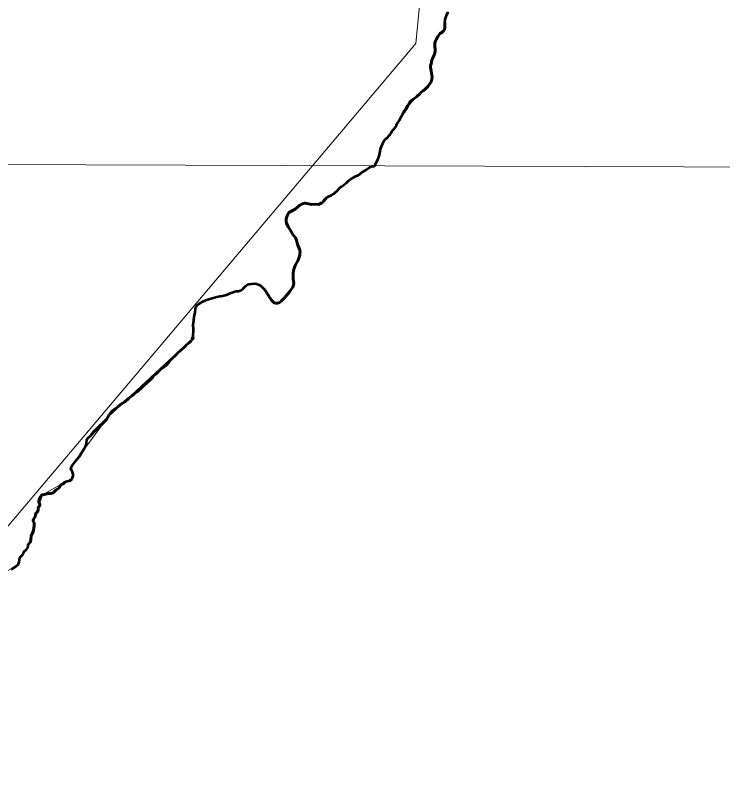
# Model space of a CAD drawing. Extents: x 553962 to 842807, y 8883888 to 9032388.
# Drawn here: x 803222 to 805501, y 9019784 to 9022239 of the extents above; entities that cross this region are included whole.
import ezdxf

# ---------------------------------------------------------------- set-up
doc = ezdxf.new("R2010")
doc.units = 0
doc.header["$LTSCALE"] = 20
doc.header["$PDMODE"] = 32
doc.header["$PDSIZE"] = 10
doc.linetypes.add('LONG_DASH_SHORT_DASH', pattern=[9.9, 6, -1.2, 1.5, -1.2])
for name, color, linetype, lineweight in [('1', 7, 'Continuous', 13), ('24', 7, 'Continuous', 25), ('27', 7, 'Continuous', 13), ('35', 7, 'Continuous', 13), ('7', 7, 'LONG_DASH_SHORT_DASH', 60), ('8', 7, 'Continuous', 13)]:
    doc.layers.add(name, color=color, linetype=linetype, lineweight=lineweight)

msp = doc.modelspace()

# ---------------------------------------------------------------- linework, layer by layer
at = {"layer": '1'}
msp.add_lwpolyline([(798307.97, 9021774.39), (808266.63, 9021740.4), (813764.86, 9021714.12), (820943.85, 9021670)], dxfattribs=at)
at = {"layer": '24', "lineweight": 53}
msp.add_line((804274.45, 9021688.57), (804274.52, 9021688.47), dxfattribs=at)
for points in [[(804561.47, 9022024.65), (804563.93, 9022033.4), (804564.54, 9022039.99), (804563.21, 9022052.77), (804561.96, 9022058.88), (804560.24, 9022066.02), (804559.66, 9022071.19), (804559.95, 9022076.84), (804561.56, 9022082.96), (804563.81, 9022094.44), (804566, 9022100.09), (804569.61, 9022106.21), (804573.28, 9022117.23), (804574.6, 9022124.19), (804574.58, 9022130.12), (804573.92, 9022136.98), (804573.95, 9022149.58), (804576.12, 9022156.17), (804579, 9022162.29), (804583.71, 9022170.21), (804589.55, 9022179.16), (804590.18, 9022179.82), (804595.8, 9022183.98), (804602.59, 9022189.55), (804604.37, 9022193.32), (804605.59, 9022199.62), (804605.6, 9022206.02), (804605.89, 9022212.23), (804607.18, 9022225.4), (804608.74, 9022231.7), (804610.92, 9022237.92), (804616.65, 9022249.79)], [(804450.15, 9021888.57), (804455.56, 9021894.61), (804459.65, 9021901.2), (804462.86, 9021907.04), (804466.07, 9021913.45), (804469.1, 9021918.92), (804477.24, 9021932.77), (804477.74, 9021933.33), (804479.47, 9021933.9), (804479.85, 9021934.19), (804480.65, 9021936.63), (804486.82, 9021948.69), (804490.74, 9021953.97), (804494.5, 9021959.63), (804498.22, 9021963.96), (804504.1, 9021968.59), (804510.65, 9021972.66), (804515.99, 9021976.72), (804525.01, 9021986.34), (804529.82, 9021990.87), (804535.73, 9021995.78), (804542.39, 9022000.51), (804546.75, 9022004.94), (804551.77, 9022010.22), (804561.47, 9022024.65)], [(804393.74, 9021784.65), (804396.51, 9021794.91), (804398.8, 9021808.55), (804403.85, 9021821.92), (804406.73, 9021828.33), (804409.46, 9021833.79), (804413.36, 9021838.13), (804421.7, 9021845.87), (804425.76, 9021850.3), (804429.28, 9021854.83), (804432.4, 9021859.54), (804435.3, 9021864.35), (804438.31, 9021868.5), (804442.78, 9021873.12), (804447.37, 9021878.31), (804449.76, 9021882.46), (804450.15, 9021888.57)], [(804379.68, 9021752.89), (804391.49, 9021776.27), (804393.74, 9021784.65)], [(804274.52, 9021688.47), (804285.39, 9021696.47), (804290.18, 9021700.47), (804297.26, 9021707.27), (804300.85, 9021710.07), (804314.58, 9021718.07), (804328.35, 9021724.57), (804332.87, 9021727.77), (804340.38, 9021734.07), (804352.4, 9021741.07), (804358.13, 9021745.66), (804364.01, 9021749.56), (804371.3, 9021752.3), (804379.68, 9021752.89)], [(804013.26, 9021366.89), (804021.54, 9021358.59), (804027.78, 9021350.79), (804042.81, 9021327.09), (804047.13, 9021321.09), (804051.84, 9021315.99), (804055.81, 9021312.59), (804061.44, 9021311.09), (804066.4, 9021310.78), (804068, 9021311.08), (804072.8, 9021313.58), (804078.48, 9021317.78), (804083.76, 9021322.38), (804090.1, 9021329.18), (804105.57, 9021347.78), (804116.15, 9021362.88), (804117.47, 9021365.68), (804118.77, 9021374.48), (804118.26, 9021382.18), (804117.1, 9021389.78), (804117.34, 9021408.28), (804118.42, 9021415.48), (804119.72, 9021420.18), (804125.13, 9021435.08), (804132.3, 9021447.98), (804134.3, 9021452.58), (804138.29, 9021465.48), (804139.09, 9021471.18), (804139.17, 9021477.78), (804138.01, 9021484.98), (804132.54, 9021497.78), (804126.52, 9021517.68), (804124.18, 9021522.08), (804120.77, 9021527.28), (804116.38, 9021532.78), (804107.85, 9021547.98), (804101.16, 9021557.08), (804095.98, 9021569.18), (804094.42, 9021575.78), (804094.65, 9021582.68), (804096.31, 9021589.88), (804098.65, 9021595.98), (804101.84, 9021600.98), (804105.13, 9021603.98), (804123.86, 9021614.48), (804138.53, 9021626.48), (804144.26, 9021629.78), (804150.36, 9021632.38), (804153.21, 9021633.08), (804155.9, 9021632.88), (804177, 9021628.88), (804190.36, 9021629.88), (804198.55, 9021629.58), (804207.79, 9021633.37), (804210.12, 9021634.87), (804215.39, 9021639.57), (804220.95, 9021647.07), (804224.6, 9021650.97), (804229.13, 9021653.87), (804240.54, 9021658.97), (804248.6, 9021663.57), (804252.04, 9021667.47), (804258.71, 9021673.47), (804267.68, 9021682.77), (804274.45, 9021688.57)], [(803792.48, 9021195.1), (803794.51, 9021201.5), (803796.33, 9021227.6), (803795.46, 9021241.7), (803795.5, 9021247.8), (803797.08, 9021255.5), (803798.48, 9021267.6), (803801.92, 9021280), (803802.94, 9021292.7), (803803.98, 9021297.6), (803805.66, 9021301), (803808.18, 9021304.5), (803812.1, 9021308.3), (803820.91, 9021313.7), (803826.54, 9021316.7), (803835.81, 9021320.8), (803848.7, 9021325.5), (803871.59, 9021331.6), (803881.88, 9021333.79), (803889.49, 9021334.59), (803901.87, 9021337.39), (803905.2, 9021338.79), (803911.86, 9021342.39), (803929.48, 9021349.19), (803933.76, 9021349.89), (803941.38, 9021350.09), (803946.61, 9021351.39), (803949.31, 9021352.89), (803955.11, 9021357.49), (803964.37, 9021366.39), (803970.12, 9021370.79), (803974.4, 9021372.69), (803982.51, 9021373.79), (803993.68, 9021374.09), (803999.17, 9021373.39), (804007.66, 9021370.29), (804013.26, 9021366.89)], [(803405.15, 9020745.22), (803407.62, 9020751.32), (803408.31, 9020754.42), (803408.6, 9020759.42), (803406.64, 9020765.82), (803401.64, 9020774.02), (803401.21, 9020777.62), (803401.39, 9020780.32), (803403.92, 9020785.72), (803412.89, 9020797.62), (803421.61, 9020808.02), (803427.43, 9020815.62), (803443.11, 9020840.62), (803448.07, 9020850.22), (803449.79, 9020854.72), (803451.14, 9020860.72), (803451.89, 9020869.22), (803453.17, 9020872.82), (803454.7, 9020874.82), (803464.2, 9020882.92), (803474.5, 9020896.72), (803482.69, 9020903.72), (803493.72, 9020915.72), (803502.86, 9020923.12), (803509.74, 9020929.92), (803515.25, 9020936.52), (803524.27, 9020951.02), (803533.02, 9020962.42), (803540.4, 9020968.62), (803552.42, 9020976.52), (803559.82, 9020982.92), (803564.09, 9020986.22), (803574.68, 9020993.01), (803586.25, 9021003.91), (803597.81, 9021012.81), (803603.37, 9021018.01), (803615.73, 9021026.71), (803627.16, 9021036.11), (803638.46, 9021046.51), (803646.37, 9021054.51), (803656.07, 9021062.41), (803662.43, 9021068.91), (803665.73, 9021074.61), (803668.13, 9021077.51), (803670.35, 9021079.21), (803673.7, 9021080.91), (803679.35, 9021085.11), (803687.62, 9021094.81), (803690.93, 9021098.01), (803701.24, 9021105.51), (803708.68, 9021111.61), (803717.93, 9021120.8), (803724.94, 9021130.2), (803727.82, 9021133.4), (803738.46, 9021142.4), (803747.68, 9021152.6), (803752.34, 9021156.4), (803758.08, 9021161.9), (803768.41, 9021170.4), (803774.66, 9021177.5), (803778.68, 9021181.3), (803786.03, 9021186.5), (803788.56, 9021189), (803792.48, 9021195.1), (803792.48, 9021195.1)], [(803286.51, 9020625.73), (803286.86, 9020631.73), (803292.95, 9020638.73), (803295.11, 9020644.93), (803295.16, 9020650.13), (803295.54, 9020651.83), (803296.38, 9020653.13), (803298.8, 9020655.53), (803300.53, 9020658.93), (803300.42, 9020662.73), (803297.99, 9020669.33), (803297.58, 9020674.23), (803298.26, 9020677.53), (803301.56, 9020686.13), (803307.2, 9020692.23), (803309.65, 9020693.33), (803329.74, 9020697.93), (803337.8, 9020698.03), (803343.84, 9020700.03), (803347.61, 9020702.83), (803351.09, 9020707.13), (803353.19, 9020709.13), (803358.88, 9020712.43), (803361.73, 9020714.73), (803364.09, 9020717.53), (803367.66, 9020723.43), (803369.59, 9020725.63), (803371.13, 9020726.73), (803376.54, 9020728.93), (803378.53, 9020730.73), (803381.38, 9020734.23), (803385.29, 9020736.33), (803388.51, 9020737.53), (803394.56, 9020738.13), (803399.54, 9020739.23), (803402.67, 9020741.83), (803405.15, 9020745.22)], [(803208.74, 9020452.94), (803223.72, 9020462.04), (803230.9, 9020469.14), (803232.02, 9020471.04), (803234.55, 9020477.44), (803235.85, 9020483.14), (803236.57, 9020491.44), (803244.47, 9020499.14), (803248.1, 9020506.64), (803250.45, 9020510.24), (803256.53, 9020515.54), (803260.36, 9020519.94), (803261.77, 9020523.24), (803262.86, 9020530.24), (803263.76, 9020533.04), (803265.05, 9020535.24), (803269.65, 9020540.04), (803271.1, 9020542.94), (803272, 9020547.64), (803273.44, 9020561.33), (803275.76, 9020567.83), (803279.37, 9020575.13), (803283, 9020591.83), (803282.99, 9020600.63), (803282.27, 9020603.33), (803279.68, 9020608.63), (803279.72, 9020611.23), (803280.7, 9020613.83), (803285.94, 9020623.03), (803285.94, 9020623.03), (803286.51, 9020625.73)]]:
    msp.add_lwpolyline(points, dxfattribs=at)
at = {"layer": '27'}
msp.add_line((804561.47, 9022024.65), (804483.74, 9021942.66), dxfattribs=at)
for points in [[(804616.65, 9022249.79), (804610.92, 9022237.92), (804608.74, 9022231.7), (804607.18, 9022225.4), (804605.89, 9022212.23), (804605.6, 9022206.02), (804605.59, 9022199.62), (804604.37, 9022193.32), (804602.59, 9022189.55), (804595.8, 9022183.98), (804590.18, 9022179.82), (804589.55, 9022179.16), (804583.71, 9022170.21), (804579, 9022162.29), (804576.12, 9022156.17), (804573.95, 9022149.58), (804573.92, 9022136.98), (804574.58, 9022130.12), (804574.6, 9022124.19), (804573.28, 9022117.23), (804569.61, 9022106.21), (804566, 9022100.09), (804563.81, 9022094.44), (804561.56, 9022082.96), (804559.95, 9022076.84), (804559.66, 9022071.19), (804560.24, 9022066.02), (804561.96, 9022058.88), (804563.21, 9022052.77), (804564.54, 9022039.99), (804563.93, 9022033.4), (804561.47, 9022024.65)], [(804483.74, 9021942.66), (804480.65, 9021936.63), (804479.85, 9021934.19), (804479.47, 9021933.9), (804477.74, 9021933.33), (804477.24, 9021932.77), (804469.1, 9021918.92), (804466.07, 9021913.45), (804462.86, 9021907.04), (804459.65, 9021901.2), (804455.56, 9021894.61), (804450.15, 9021888.57)], [(804450.15, 9021888.57), (804449.76, 9021882.46), (804447.37, 9021878.31), (804442.78, 9021873.12), (804438.31, 9021868.5), (804435.3, 9021864.35), (804432.4, 9021859.54), (804429.28, 9021854.83), (804425.76, 9021850.3), (804421.7, 9021845.87), (804413.36, 9021838.13), (804409.46, 9021833.79), (804406.73, 9021828.33), (804403.85, 9021821.92), (804398.8, 9021808.55), (804396.51, 9021794.91), (804393.74, 9021784.65)], [(804393.74, 9021784.65), (804391.49, 9021776.27), (804379.68, 9021752.89), (804371.3, 9021752.3)], [(804371.3, 9021752.3), (804364.01, 9021749.56), (804358.13, 9021745.66), (804352.4, 9021741.07), (804340.38, 9021734.07), (804332.87, 9021727.77), (804328.35, 9021724.57), (804314.58, 9021718.07), (804300.85, 9021710.07), (804297.26, 9021707.27), (804290.18, 9021700.47), (804285.39, 9021696.47), (804274.52, 9021688.47), (804274.45, 9021688.57)], [(804274.45, 9021688.57), (804267.68, 9021682.77), (804258.71, 9021673.47), (804252.04, 9021667.47), (804248.86, 9021663.86), (804226.87, 9021652.42)], [(804226.87, 9021652.42), (804224.6, 9021650.97), (804220.95, 9021647.07), (804215.39, 9021639.57), (804210.12, 9021634.87), (804207.79, 9021633.37), (804198.55, 9021629.58), (804190.36, 9021629.88), (804177, 9021628.88), (804155.9, 9021632.88), (804153.21, 9021633.08), (804150.36, 9021632.38), (804144.26, 9021629.78), (804138.53, 9021626.48), (804123.86, 9021614.48), (804105.13, 9021603.98), (804101.84, 9021600.98), (804098.65, 9021595.98), (804096.31, 9021589.88), (804094.65, 9021582.68), (804094.42, 9021575.78), (804095.98, 9021569.18), (804101.16, 9021557.08), (804107.85, 9021547.98), (804116.38, 9021532.78), (804120.77, 9021527.28), (804124.18, 9021522.08), (804126.52, 9021517.68), (804132.54, 9021497.78), (804138.01, 9021484.98), (804139.17, 9021477.78)], [(804139.17, 9021477.78), (804139.09, 9021471.18), (804138.29, 9021465.48), (804134.3, 9021452.58), (804132.3, 9021447.98), (804125.13, 9021435.08), (804119.72, 9021420.18), (804118.42, 9021415.48), (804117.34, 9021408.28), (804117.1, 9021389.78), (804118.26, 9021382.18), (804118.77, 9021374.48), (804117.47, 9021365.68), (804116.81, 9021364.28)], [(804013.26, 9021366.89), (804007.66, 9021370.29), (803999.17, 9021373.39), (803993.68, 9021374.09), (803982.51, 9021373.79), (803974.4, 9021372.69), (803970.12, 9021370.79), (803964.37, 9021366.39), (803955.11, 9021357.49), (803949.31, 9021352.89), (803946.61, 9021351.39), (803941.38, 9021350.09), (803933.76, 9021349.89), (803929.48, 9021349.19), (803911.86, 9021342.39), (803905.2, 9021338.79), (803901.87, 9021337.39), (803889.49, 9021334.59), (803881.88, 9021333.79), (803871.59, 9021331.6), (803848.7, 9021325.5), (803835.81, 9021320.8), (803826.54, 9021316.7), (803820.91, 9021313.7), (803812.1, 9021308.3), (803808.18, 9021304.5), (803805.66, 9021301), (803803.98, 9021297.6), (803802.94, 9021292.7), (803801.92, 9021280), (803798.48, 9021267.6), (803797.08, 9021255.5), (803795.5, 9021247.8), (803795.46, 9021241.7), (803796.33, 9021227.6), (803794.51, 9021201.5), (803793.49, 9021198.3)], [(804066.07, 9021310.81), (804061.44, 9021311.09), (804055.81, 9021312.59), (804051.84, 9021315.99), (804047.13, 9021321.09), (804042.81, 9021327.09), (804027.78, 9021350.79), (804021.54, 9021358.59), (804013.26, 9021366.89)], [(804116.81, 9021364.28), (804072.8, 9021313.58), (804066.07, 9021310.81)], [(803793.49, 9021198.3), (803519.76, 9020943.77), (803403.92, 9020785.72), (803406.39, 9020748.28), (803309.65, 9020693.33), (803285.94, 9020623.03), (803279.7, 9020609.93), (803283, 9020596.23), (803279.37, 9020575.13), (803273.44, 9020561.33), (803270.38, 9020541.48), (803263.76, 9020533.04), (803261.06, 9020521.58), (803250.45, 9020510.24), (803244.47, 9020499.14), (803236.57, 9020491.44), (803235.2, 9020480.29), (803227.31, 9020465.59), (803135.61, 9020413.84)]]:
    msp.add_lwpolyline(points, dxfattribs=at)
msp.add_point((803793.49, 9021198.3), dxfattribs=at)
at = {"layer": '35'}
msp.add_line((804561.47, 9022024.65), (804483.74, 9021942.66), dxfattribs=at)
for points in [[(804616.65, 9022249.79), (804610.92, 9022237.92), (804608.74, 9022231.7), (804607.18, 9022225.4), (804605.89, 9022212.23), (804605.6, 9022206.02), (804605.59, 9022199.62), (804604.37, 9022193.32), (804602.59, 9022189.55), (804595.8, 9022183.98), (804590.18, 9022179.82), (804589.55, 9022179.16), (804583.71, 9022170.21), (804579, 9022162.29), (804576.12, 9022156.17), (804573.95, 9022149.58), (804573.92, 9022136.98), (804574.58, 9022130.12), (804574.6, 9022124.19), (804573.28, 9022117.23), (804569.61, 9022106.21), (804566, 9022100.09), (804563.81, 9022094.44), (804561.56, 9022082.96), (804559.95, 9022076.84), (804559.66, 9022071.19), (804560.24, 9022066.02), (804561.96, 9022058.88), (804563.21, 9022052.77), (804564.54, 9022039.99), (804563.93, 9022033.4), (804561.47, 9022024.65)], [(804483.74, 9021942.66), (804480.65, 9021936.63), (804479.85, 9021934.19), (804479.47, 9021933.9), (804477.74, 9021933.33), (804477.24, 9021932.77), (804469.1, 9021918.92), (804466.07, 9021913.45), (804462.86, 9021907.04), (804459.65, 9021901.2), (804455.56, 9021894.61), (804450.15, 9021888.57)], [(804450.15, 9021888.57), (804449.76, 9021882.46), (804447.37, 9021878.31), (804442.78, 9021873.12), (804438.31, 9021868.5), (804435.3, 9021864.35), (804432.4, 9021859.54), (804429.28, 9021854.83), (804425.76, 9021850.3), (804421.7, 9021845.87), (804413.36, 9021838.13), (804409.46, 9021833.79), (804406.73, 9021828.33), (804403.85, 9021821.92), (804398.8, 9021808.55), (804396.51, 9021794.91), (804393.74, 9021784.65)], [(804393.74, 9021784.65), (804391.49, 9021776.27), (804379.68, 9021752.89), (804371.3, 9021752.3)], [(804371.3, 9021752.3), (804364.01, 9021749.56), (804358.13, 9021745.66), (804352.4, 9021741.07), (804340.38, 9021734.07), (804332.87, 9021727.77), (804328.35, 9021724.57), (804314.58, 9021718.07), (804300.85, 9021710.07), (804297.26, 9021707.27), (804290.18, 9021700.47), (804285.39, 9021696.47), (804274.52, 9021688.47), (804274.45, 9021688.57)], [(804274.45, 9021688.57), (804267.68, 9021682.77), (804258.71, 9021673.47), (804252.04, 9021667.47), (804248.86, 9021663.86), (804226.87, 9021652.42)], [(804226.87, 9021652.42), (804224.6, 9021650.97), (804220.95, 9021647.07), (804215.39, 9021639.57), (804210.12, 9021634.87), (804207.79, 9021633.37), (804198.55, 9021629.58), (804190.36, 9021629.88), (804177, 9021628.88), (804155.9, 9021632.88), (804153.21, 9021633.08), (804150.36, 9021632.38), (804144.26, 9021629.78), (804138.53, 9021626.48), (804123.86, 9021614.48), (804105.13, 9021603.98), (804101.84, 9021600.98), (804098.65, 9021595.98), (804096.31, 9021589.88), (804094.65, 9021582.68), (804094.42, 9021575.78), (804095.98, 9021569.18), (804101.16, 9021557.08), (804107.85, 9021547.98), (804116.38, 9021532.78), (804120.77, 9021527.28), (804124.18, 9021522.08), (804126.52, 9021517.68), (804132.54, 9021497.78), (804138.01, 9021484.98), (804139.17, 9021477.78)], [(804139.17, 9021477.78), (804139.09, 9021471.18), (804138.29, 9021465.48), (804134.3, 9021452.58), (804132.3, 9021447.98), (804125.13, 9021435.08), (804119.72, 9021420.18), (804118.42, 9021415.48), (804117.34, 9021408.28), (804117.1, 9021389.78), (804118.26, 9021382.18), (804118.77, 9021374.48), (804117.47, 9021365.68), (804116.81, 9021364.28)], [(804013.26, 9021366.89), (804007.66, 9021370.29), (803999.17, 9021373.39), (803993.68, 9021374.09), (803982.51, 9021373.79), (803974.4, 9021372.69), (803970.12, 9021370.79), (803964.37, 9021366.39), (803955.11, 9021357.49), (803949.31, 9021352.89), (803946.61, 9021351.39), (803941.38, 9021350.09), (803933.76, 9021349.89), (803929.48, 9021349.19), (803911.86, 9021342.39), (803905.2, 9021338.79), (803901.87, 9021337.39), (803889.49, 9021334.59), (803881.88, 9021333.79), (803871.59, 9021331.6), (803848.7, 9021325.5), (803835.81, 9021320.8), (803826.54, 9021316.7), (803820.91, 9021313.7), (803812.1, 9021308.3), (803808.18, 9021304.5), (803805.66, 9021301), (803803.98, 9021297.6), (803802.94, 9021292.7), (803801.92, 9021280), (803798.48, 9021267.6), (803797.08, 9021255.5), (803795.5, 9021247.8), (803795.46, 9021241.7), (803796.33, 9021227.6), (803794.51, 9021201.5), (803793.49, 9021198.3)], [(804066.07, 9021310.81), (804061.44, 9021311.09), (804055.81, 9021312.59), (804051.84, 9021315.99), (804047.13, 9021321.09), (804042.81, 9021327.09), (804027.78, 9021350.79), (804021.54, 9021358.59), (804013.26, 9021366.89)], [(804116.81, 9021364.28), (804072.8, 9021313.58), (804066.07, 9021310.81)], [(803793.49, 9021198.3), (803519.76, 9020943.77), (803403.92, 9020785.72), (803406.39, 9020748.28), (803309.65, 9020693.33), (803285.94, 9020623.03), (803279.7, 9020609.93), (803283, 9020596.23), (803279.37, 9020575.13), (803273.44, 9020561.33), (803270.38, 9020541.48), (803263.76, 9020533.04), (803261.06, 9020521.58), (803250.45, 9020510.24), (803244.47, 9020499.14), (803236.57, 9020491.44), (803235.2, 9020480.29), (803227.31, 9020465.59), (803135.61, 9020413.84)]]:
    msp.add_lwpolyline(points, dxfattribs=at)
msp.add_point((803793.49, 9021198.3), dxfattribs=at)
at = {"layer": '7'}
for points in [[(804473.65, 9021926.66), (804477.24, 9021932.77), (804477.74, 9021933.33), (804479.47, 9021933.9), (804479.85, 9021934.19), (804480.65, 9021936.63), (804486.82, 9021948.69), (804490.74, 9021953.97), (804494.5, 9021959.63), (804498.22, 9021963.96), (804504.1, 9021968.59), (804510.65, 9021972.66), (804515.99, 9021976.72), (804525.01, 9021986.34), (804529.82, 9021990.87), (804535.73, 9021995.78), (804542.39, 9022000.51), (804546.75, 9022004.94), (804551.77, 9022010.22), (804561.47, 9022024.65), (804563.93, 9022033.4), (804564.54, 9022039.99), (804563.21, 9022052.77), (804561.96, 9022058.88), (804560.24, 9022066.02), (804559.66, 9022071.19), (804559.95, 9022076.84), (804561.56, 9022082.96), (804563.81, 9022094.44), (804566, 9022100.09), (804569.61, 9022106.21), (804573.28, 9022117.23), (804574.6, 9022124.19), (804574.58, 9022130.12), (804573.92, 9022136.98), (804573.95, 9022149.58), (804576.12, 9022156.17), (804579, 9022162.29), (804583.71, 9022170.21), (804589.55, 9022179.16), (804590.18, 9022179.82), (804595.8, 9022183.98), (804602.59, 9022189.55), (804604.37, 9022193.32), (804605.59, 9022199.62), (804605.6, 9022206.02), (804605.89, 9022212.23), (804606.31, 9022216.55)], [(804034.87, 9021339.6), (804042.81, 9021327.09), (804047.13, 9021321.09), (804051.84, 9021315.99), (804055.81, 9021312.59), (804061.44, 9021311.09), (804066.4, 9021310.78), (804068, 9021311.08), (804072.8, 9021313.58), (804078.48, 9021317.78), (804083.76, 9021322.38), (804090.1, 9021329.18), (804105.57, 9021347.78), (804116.15, 9021362.88), (804117.47, 9021365.68), (804118.77, 9021374.48), (804118.26, 9021382.18), (804117.1, 9021389.78), (804117.34, 9021408.28), (804118.42, 9021415.48), (804119.72, 9021420.18), (804125.13, 9021435.08), (804132.3, 9021447.98), (804134.3, 9021452.58), (804138.29, 9021465.48), (804139.09, 9021471.18), (804139.17, 9021477.78), (804138.01, 9021484.98), (804132.54, 9021497.78), (804126.52, 9021517.68), (804124.18, 9021522.08), (804120.77, 9021527.28), (804116.38, 9021532.78), (804107.85, 9021547.98), (804101.16, 9021557.08), (804095.98, 9021569.18), (804094.42, 9021575.78), (804094.65, 9021582.68), (804096.31, 9021589.88), (804098.65, 9021595.98), (804101.84, 9021600.98), (804105.13, 9021603.98), (804123.86, 9021614.48), (804138.53, 9021626.48), (804144.26, 9021629.78), (804150.36, 9021632.38), (804153.21, 9021633.08), (804155.9, 9021632.88), (804177, 9021628.88), (804190.36, 9021629.88), (804198.55, 9021629.58), (804207.79, 9021633.37), (804210.12, 9021634.87), (804215.39, 9021639.57), (804220.95, 9021647.07), (804224.6, 9021650.97), (804229.13, 9021653.87)], [(803467.55, 9020887.41), (803474.5, 9020896.72), (803482.69, 9020903.72), (803493.72, 9020915.72), (803502.86, 9020923.12), (803509.74, 9020929.92), (803515.25, 9020936.52), (803524.27, 9020951.02), (803533.02, 9020962.42), (803540.4, 9020968.62), (803552.42, 9020976.52), (803559.82, 9020982.92), (803564.09, 9020986.22), (803574.68, 9020993.01), (803586.25, 9021003.91), (803597.81, 9021012.81), (803603.37, 9021018.01), (803615.73, 9021026.71), (803621.42, 9021031.39)], [(803286.51, 9020625.73), (803286.86, 9020631.73), (803292.95, 9020638.73), (803295.11, 9020644.93), (803295.16, 9020650.13), (803295.54, 9020651.83), (803296.38, 9020653.13), (803298.8, 9020655.53), (803300.53, 9020658.93), (803300.42, 9020662.73), (803297.99, 9020669.33), (803297.58, 9020674.23), (803298.26, 9020677.53), (803301.56, 9020686.13), (803307.2, 9020692.23), (803309.65, 9020693.33), (803329.74, 9020697.93), (803337.8, 9020698.03), (803343.84, 9020700.03), (803347.61, 9020702.83), (803351.09, 9020707.13), (803353.19, 9020709.13), (803358.88, 9020712.43), (803361.73, 9020714.73), (803364.09, 9020717.53), (803367.66, 9020723.43), (803369.59, 9020725.63), (803371.13, 9020726.73), (803376.54, 9020728.93), (803378.53, 9020730.73), (803381.38, 9020734.23)], [(803269.97, 9020540.66), (803271.1, 9020542.94), (803272, 9020547.64), (803273.44, 9020561.33), (803275.76, 9020567.83), (803279.37, 9020575.13), (803283, 9020591.83), (803282.99, 9020600.63), (803282.27, 9020603.33), (803279.68, 9020608.63), (803279.72, 9020611.23), (803280.7, 9020613.83), (803285.94, 9020623.03), (803285.94, 9020623.03), (803286.51, 9020625.73)]]:
    msp.add_lwpolyline(points, dxfattribs=at)
at = {"layer": '8'}
msp.add_lwpolyline([(805949.96, 9014683.49), (805075.1, 9014560.95), (803898.19, 9015538.22), (803022.21, 9015653.12), (801641.07, 9016894.94), (801019.92, 9016842.42), (800495.01, 9017157.53), (800005.09, 9016711.13), (799865.12, 9016868.68), (799658.86, 9016834.65), (799912.91, 9017234.09), (800045.16, 9018248.47), (800853.48, 9018666.68), (801389.4, 9019718.18), (802864.91, 9020198.66), (804512.59, 9022148.37), (804596.1, 9023011.85)], dxfattribs=at)

doc.saveas('drawing.dxf')
